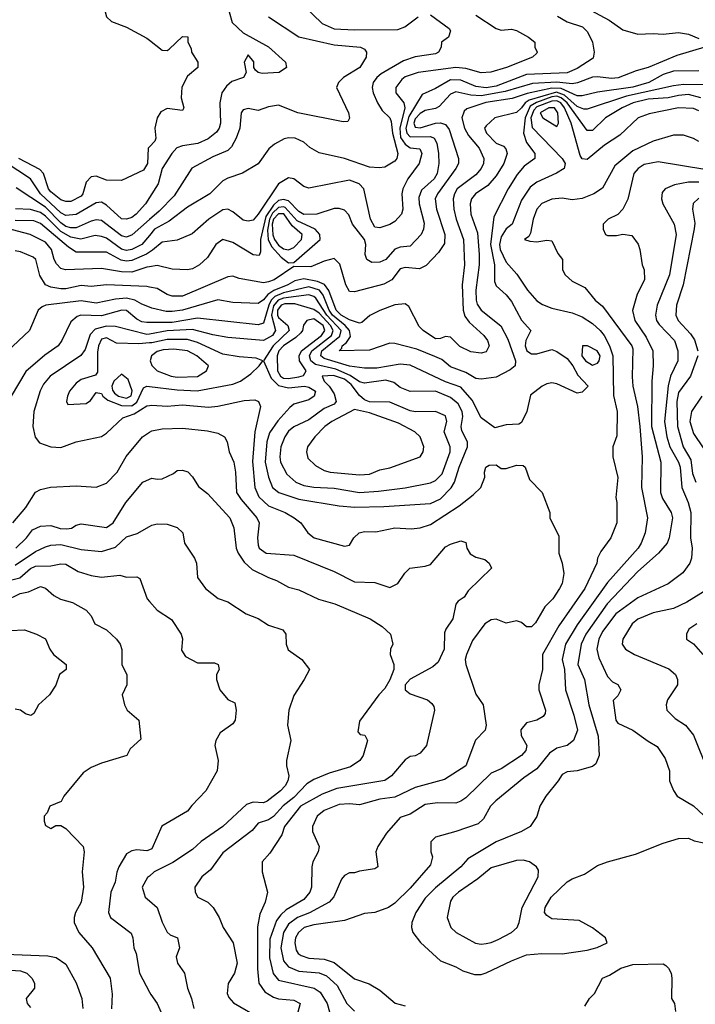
# Model space of a CAD drawing. Header units: inches. Extents: x 1793389 to 1900389, y 320802 to 470796.
# Tile 612 of 656: x 1859487 to 1862157, y 424747 to 428638. Entities that reach past the tile are written whole.
import ezdxf

# ---------------------------------------------------------------- set-up
doc = ezdxf.new("R2010")
doc.units = ezdxf.units.IN
doc.header["$MEASUREMENT"] = 0
doc.layers.add('B8452', color=7, linetype='Continuous')
doc.layers.add('B8462', color=7, linetype='Continuous')

msp = doc.modelspace()

# ---------------------------------------------------------------- linework, layer by layer
at = {"layer": 'B8452', "color": 2}
for points, elevation in [([(1860000, 428755.9), (1859950, 428733.3), (1859910, 428706.6), (1859845.7, 428694.3), (1859824.9, 428670), (1859830.7, 428650), (1859850, 428630.7), (1859910, 428608.4), (1859990, 428565.3), (1860000, 428557.4)], 274), ([(1860000, 428136.1), (1859994.4, 428130), (1859992.6, 428070), (1859976.7, 428043.3), (1859890, 428003.5), (1859830, 428003.6), (1859790, 428019.8), (1859770, 428017.7), (1859750, 427996.2), (1859736.9, 427950), (1859730, 427940.5), (1859690, 427920.5), (1859670, 427920.5), (1859650, 427926.9), (1859610, 427958.7), (1859601.7, 427970), (1859581.3, 428030), (1859566.7, 428046.7), (1859484.5, 428090)], 274), ([(1860000, 427935.2), (1859984.4, 427910), (1859948, 427870), (1859930, 427856.9), (1859910, 427849.6), (1859890, 427851.6), (1859830, 427904.7), (1859810, 427916.9), (1859790, 427914.5), (1859710, 427868.4), (1859670, 427864.8), (1859650, 427874.5), (1859569.9, 427949.9), (1859529.6, 428010), (1859430, 428075.6)], 278), ([(1860000, 427848.2), (1859932.1, 427787.9), (1859910, 427778.9), (1859890, 427784), (1859810, 427845.1), (1859790, 427846.9), (1859770, 427841.7), (1859710, 427816), (1859690, 427815.3), (1859670, 427821.6), (1859650, 427835.9), (1859590, 427896.8), (1859474, 427974)], 282), ([(1860000, 427785.5), (1859970.4, 427750), (1859930.6, 427730), (1859910, 427725.6), (1859890, 427732.1), (1859830, 427775.1), (1859810, 427781.3), (1859785.6, 427785.6), (1859729, 427771), (1859690, 427778.5), (1859650, 427801.8), (1859590, 427862.5), (1859570, 427875.9), (1859530, 427887.7), (1859471, 427891)], 286), ([(1860000, 427662.2), (1859990, 427660.5), (1859930, 427640.4), (1859890, 427641.7), (1859810, 427655.1), (1859668, 427650), (1859650, 427655.1), (1859632.9, 427672.9), (1859623.6, 427690), (1859613.3, 427730), (1859590, 427758.7), (1859529, 427790), (1859433.8, 427813.8)], 294), ([(1860000, 427719.5), (1859987.9, 427712.1), (1859930, 427686.6), (1859910, 427683.8), (1859888.4, 427688.4), (1859830, 427719.1), (1859710, 427719.7), (1859679.6, 427739.6), (1859570, 427833.3), (1859543.6, 427843.6), (1859470, 427844.5)], 290), ([(1860000, 427581.8), (1859990, 427583.6), (1859830, 427591.1), (1859770, 427583.5), (1859730, 427588.2), (1859670, 427574.3), (1859650, 427574.7), (1859610, 427580.7), (1859589.4, 427590), (1859566.9, 427626.9), (1859551.8, 427690), (1859540.1, 427700.1), (1859490, 427720.9), (1859470, 427725.2)], 298), ([(1860000, 427501.9), (1859970, 427513.6), (1859942.7, 427530), (1859910, 427537.6), (1859866, 427534), (1859790, 427518.3), (1859730, 427527.4), (1859590.4, 427509.6), (1859575.9, 427504.1), (1859561, 427490), (1859526, 427410), (1859370, 427264)], 302), ([(1860000, 427441.2), (1859990, 427441.1), (1859970, 427444.4), (1859950, 427454.7), (1859910, 427489.6), (1859891, 427491), (1859810, 427468.6), (1859728.8, 427471.2), (1859714.9, 427465.1), (1859690, 427444), (1859654, 427370), (1859638.8, 427350), (1859587.1, 427312.9), (1859511.8, 427248.2), (1859453.4, 427150)], 306), ([(1860000, 427395.6), (1859990, 427393.8), (1859865.7, 427425.7), (1859830, 427426.6), (1859785.4, 427414.6), (1859766.2, 427393.8), (1859745.7, 427334.3), (1859728.8, 427311.2), (1859607.3, 427230), (1859582, 427198), (1859568.8, 427171.2), (1859543, 427090), (1859539.1, 427030), (1859548, 426988), (1859565.5, 426965.5), (1859610, 426950.6), (1859650, 426947.3), (1859710, 426970.5), (1859810, 426990.7), (1859830, 427004), (1859895.1, 427064.9), (1859939.3, 427080.7), (1859990, 427112.2), (1860000, 427113.5)], 310), ([(1860000, 427361), (1859957.5, 427357.5), (1859870, 427360.5), (1859830, 427381.1), (1859810, 427375.8), (1859798.5, 427350), (1859795.1, 427324.9), (1859794.8, 427245.2), (1859786.8, 427233.2), (1859730, 427216), (1859710, 427201.2), (1859684, 427170), (1859676, 427150), (1859672, 427130), (1859678, 427118), (1859750, 427122), (1859767.2, 427132.8), (1859790, 427164.7), (1859810, 427161), (1859816.3, 427150), (1859835.2, 427135.2), (1859890, 427114.2), (1859930, 427112.8), (1859950, 427127.1), (1859977.2, 427182.8), (1859989.7, 427190.3), (1860000, 427189)], 314), ([(1859460.9, 426650), (1859512.3, 426710), (1859549.5, 426770.5), (1859570, 426781), (1859609.4, 426790.6), (1859710, 426796), (1859790, 426791), (1859830, 426806), (1859872.7, 426850), (1859907.9, 426912.1), (1859973.2, 426990), (1860000, 427007.5)], 306), ([(1859472, 426550), (1859514, 426590), (1859538.3, 426621.7), (1859570, 426637.1), (1859610, 426639.1), (1859647.7, 426627.7), (1859673.3, 426626.7), (1859691.5, 426628.5), (1859710, 426641), (1859730, 426646), (1859830, 426630.7), (1859857, 426650), (1859906.6, 426730), (1859974, 426810), (1860000, 426822.1)], 302), ([(1859470, 426482.6), (1859550, 426536.4), (1859590, 426554.9), (1859610, 426561.6), (1859650, 426564.4), (1859730, 426544.9), (1859810, 426537.1), (1859865.8, 426554.2), (1859910, 426594), (1859951.9, 426608.1), (1860000, 426635.3)], 298), ([(1859407.6, 426412.4), (1859487.8, 426432.2), (1859530, 426468.8), (1859550, 426478.9), (1859610, 426479.6), (1859650, 426488), (1859670, 426486.8), (1859718, 426458), (1859770, 426441.6), (1859810, 426435.5), (1859883.5, 426443.5), (1859910, 426434.8), (1859950, 426436), (1859962, 426430), (1859991, 426350), (1860000, 426339.5)], 294), ([(1859430, 426341.6), (1859489, 426370), (1859522.4, 426377.6), (1859570, 426398), (1859590, 426391.3), (1859622.4, 426362.4), (1859648, 426348), (1859695.5, 426335.5), (1859750, 426304.7), (1859770, 426282), (1859784.7, 426250), (1859830, 426226.8), (1859870.4, 426190.4), (1859884.9, 426170), (1859890.9, 426149.1), (1859891.3, 426090), (1859911.1, 426048.9), (1859911.3, 426010), (1859892, 425970), (1859902, 425930), (1859912, 425910), (1859958, 425870), (1859965.4, 425794.6), (1859923.4, 425756.6), (1859910.4, 425729.6), (1859810, 425699.3), (1859770, 425682.7), (1859738.5, 425661.5), (1859662, 425570), (1859651.1, 425548.9), (1859606, 425530), (1859596, 425504), (1859584.7, 425490), (1859584.7, 425470), (1859590, 425454), (1859610, 425442), (1859630, 425454), (1859650, 425454), (1859670, 425442), (1859738, 425370), (1859742, 425350), (1859734.8, 425270), (1859739.1, 425210), (1859730.6, 425150), (1859708, 425110), (1859702.4, 425090), (1859703.1, 425070), (1859720.5, 425030), (1859774, 424970), (1859844.4, 424850), (1859852.7, 424787.3), (1859850.7, 424729.3)], 290), ([(1859450, 426224), (1859506.4, 426226.4), (1859554, 426210), (1859590, 426191.3), (1859606, 426150), (1859621, 426130), (1859671.3, 426090), (1859671.3, 426070), (1859644.7, 426050), (1859630, 426008), (1859604.7, 425970), (1859562, 425930), (1859543.6, 425896.4), (1859531.3, 425888.7), (1859510, 425895.3), (1859490, 425909), (1859470, 425913.2)], 286), ([(1860000, 425357.2), (1859990, 425353.2), (1859950, 425357.2), (1859930, 425354), (1859910, 425342), (1859878.8, 425290), (1859870.6, 425269.4), (1859864, 425230), (1859847.3, 425190), (1859838.8, 425110), (1859846.8, 425090), (1859927.5, 425027.5), (1859934.8, 425010), (1859938.8, 424970), (1859947.7, 424947.7), (1859961, 424870), (1860000, 424795.2)], 294), ([(1860000, 425253.9), (1859992.5, 425247.5), (1859970.8, 425210), (1859982.8, 425170), (1860000, 425155.7)], 298), ([(1859430, 424944.9), (1859599, 424939), (1859631.8, 424931.8), (1859670, 424906), (1859710, 424831.3), (1859732.7, 424770), (1859736.3, 424730)], 286), ([(1859430, 424883.1), (1859490, 424879.3), (1859516, 424870), (1859536, 424850), (1859546, 424830), (1859546, 424810), (1859513.4, 424770), (1859517.3, 424750), (1859530, 424734.8)], 282)]:
    msp.add_lwpolyline(points, dxfattribs=dict(at, elevation=elevation))
at = {"layer": 'B8452', "color": 2, "elevation": 318}
msp.add_lwpolyline([(1859890, 427237.2), (1859859.2, 427210), (1859851.8, 427190), (1859854.5, 427174.5), (1859862.1, 427162.1), (1859878, 427150), (1859910, 427142.3), (1859927.9, 427152.1), (1859932, 427172), (1859916, 427216)], close=True, dxfattribs=at)
at = {"layer": 'B8462', "color": 2}
for points, elevation in [([(1860314.4, 428670), (1860327, 428627), (1860370, 428586), (1860470, 428530.8), (1860538, 428470), (1860542, 428450), (1860512, 428430), (1860445.6, 428425.6), (1860429.5, 428429.5), (1860418.6, 428438.6), (1860412.7, 428450), (1860411.9, 428471.9), (1860390, 428499), (1860374, 428470), (1860382.8, 428430), (1860371, 428410), (1860326, 428394), (1860304, 428376), (1860286, 428350), (1860278.4, 428310), (1860280.5, 428230), (1860275.5, 428210), (1860265.5, 428194.5), (1860232.5, 428167.5), (1860191.5, 428148.5), (1860130, 428140.5), (1860107.7, 428132.3), (1860088.2, 428110), (1860050.7, 428050), (1860034, 427990), (1860000, 427935.2)], 278), ([(1860610, 428693), (1860682.8, 428622.8), (1860730, 428602.6), (1860810, 428598), (1860980.9, 428599.1), (1861009.6, 428610.4), (1861062, 428650)], 286), ([(1861725.1, 428685.1), (1861816.7, 428636.7), (1861870, 428598), (1861930, 428580.7), (1861990, 428584), (1862030, 428580.7), (1862090, 428587.7), (1862130, 428580.7), (1862170, 428564.7)], 298), ([(1861110, 428657.3), (1861183.6, 428603.6), (1861190, 428594), (1861182, 428570), (1861154, 428550), (1861152, 428530), (1861142, 428510), (1861130, 428504), (1861050, 428492), (1861003.9, 428476.1), (1860915.8, 428424.2), (1860898, 428410), (1860884.4, 428390), (1860880.4, 428370), (1860883.8, 428350), (1860900.4, 428310), (1860919.5, 428279.5), (1860950.3, 428250.3), (1860955.4, 428235.4), (1860960.2, 428190), (1860982, 428110), (1860978, 428090), (1860970, 428079.3), (1860930, 428056), (1860907.5, 428052.5), (1860870, 428055.1), (1860770, 428089.5), (1860670, 428112.7), (1860633.4, 428133.4), (1860610, 428154.5), (1860575.3, 428170), (1860550, 428172), (1860532.5, 428167.5), (1860494.2, 428145.8), (1860472.3, 428127.7), (1860430, 428069), (1860368.3, 428031.7), (1860310, 428012), (1860290, 428000.9), (1860238.8, 427950), (1860150, 427898), (1860078.2, 427841.8), (1860020.4, 427810), (1860000, 427785.5)], 286), ([(1861290, 428656.3), (1861370, 428603.1), (1861390, 428597.4), (1861430, 428600.5), (1861450, 428595.5), (1861498, 428570), (1861522, 428550), (1861522, 428530), (1861532, 428510), (1861530, 428506), (1861514, 428490), (1861411.3, 428450), (1861348.7, 428431.3), (1861310, 428428.2), (1861250, 428445.1), (1861210, 428449.8), (1861062, 428430), (1861010, 428412), (1860997.5, 428402.5), (1860974, 428370), (1860974, 428350), (1861005.5, 428310), (1861008.8, 428290), (1860988.8, 428210), (1860992.5, 428172.5), (1861010, 428146.3), (1861030, 428132.6), (1861068.1, 428128.1), (1861075.8, 428110), (1861065.5, 428070), (1861020.5, 428010), (1861001.6, 427970), (1860997.1, 427950), (1861000.5, 427890), (1860996.3, 427870), (1860970, 427841.2), (1860950, 427829.2), (1860910, 427815.3), (1860890, 427819), (1860874, 427850), (1860846.6, 427970), (1860829, 427990), (1860790, 428004.5), (1860630, 427973.2), (1860610, 427979), (1860570, 428009), (1860550, 428013.2), (1860510, 427989.2), (1860430, 427869.3), (1860410, 427846), (1860390, 427842.7), (1860370, 427846), (1860330, 427879.3), (1860310, 427889.3), (1860290, 427886.6), (1860234.8, 427850), (1860168.3, 427791.7), (1860110, 427766.6), (1860050, 427759.6), (1860012.7, 427727.3), (1860000, 427719.5)], 290), ([(1861612.2, 428652.2), (1861650.4, 428630.4), (1861710.3, 428610.3), (1861730.7, 428590), (1861750.8, 428550), (1861757.3, 428510), (1861753.2, 428486.8), (1861690, 428446), (1861650, 428428.5), (1861490, 428421.5), (1861370, 428376.1), (1861330, 428369), (1861290, 428374), (1861230, 428399.8), (1861190, 428400.3), (1861130, 428366.3), (1861076.9, 428343.1), (1861024.8, 428255.2), (1861013, 428210), (1861017.2, 428190), (1861030, 428175.8), (1861110, 428176.9), (1861124.9, 428170), (1861134.9, 428150), (1861142, 428110), (1861143.1, 428070), (1861136.4, 428030), (1861125.5, 428010), (1861075.2, 427964.8), (1861064, 427936), (1861066, 427910), (1861085.5, 427834.5), (1861083, 427810), (1861073.4, 427790), (1861030, 427742.9), (1860990, 427739.6), (1860970, 427731.8), (1860933.4, 427690), (1860910, 427679.5), (1860878.9, 427678.9), (1860859.3, 427690), (1860852, 427710), (1860854.7, 427750), (1860849.6, 427770), (1860802.9, 427830), (1860787.3, 427867.3), (1860770, 427885.2), (1860750, 427892.7), (1860730, 427892.7), (1860662, 427870), (1860610, 427868.6), (1860590, 427879.7), (1860550, 427922.4), (1860530, 427928.3), (1860510, 427923.2), (1860490, 427905.6), (1860459.3, 427860.7), (1860438.2, 427770), (1860439.1, 427720.9), (1860433.7, 427706.3), (1860410, 427709.2), (1860330, 427758), (1860290, 427769.2), (1860262.8, 427750), (1860230, 427699), (1860198, 427670), (1860170, 427653.2), (1860150, 427649.4), (1860090, 427652.3), (1860030, 427667), (1860000, 427662.2)], 294), ([(1860470.7, 428650), (1860590.4, 428570.4), (1860730, 428539.5), (1860834, 428530), (1860850, 428522), (1860858, 428510), (1860856, 428490), (1860830.7, 428450), (1860766.8, 428410), (1860746.8, 428390), (1860738.8, 428370), (1860786, 428270), (1860791, 428249), (1860783.6, 428236.4), (1860765.4, 428234.6), (1860586, 428270), (1860510, 428301.2), (1860470, 428294), (1860430, 428279), (1860390, 428288), (1860370, 428282), (1860362.8, 428270), (1860357.1, 428210), (1860343.1, 428170), (1860324.7, 428135.3), (1860310, 428121.2), (1860250, 428097), (1860168.1, 428051.9), (1860098, 427942), (1860038, 427882), (1860000, 427848.2)], 282), ([(1860000, 428557.4), (1860050, 428518), (1860070, 428517.3), (1860078.4, 428521.6), (1860130, 428572), (1860151.3, 428571.3), (1860152, 428550), (1860164.7, 428524.7), (1860166, 428510), (1860191.3, 428470), (1860191.3, 428450), (1860150, 428415.3), (1860128.2, 428371.8), (1860125.5, 428330), (1860136.3, 428290), (1860130, 428279), (1860070, 428288), (1860045.4, 428274.6), (1860030.3, 428250), (1860020.7, 428210), (1860025.7, 428170), (1860021.1, 428158.9), (1860000, 428136.1)], 274), ([(1862194, 428530), (1862083.4, 428496.6), (1861970, 428449.7), (1861923.1, 428436.9), (1861851.4, 428408.6), (1861825.7, 428405.7), (1861770, 428413), (1861750, 428411.2), (1861691.2, 428388.8), (1861670, 428385.3), (1861610, 428391.4), (1861513.9, 428386.1), (1861405.8, 428354.2), (1861310, 428337), (1861270, 428339.8), (1861210, 428353), (1861190, 428344.5), (1861145.3, 428294.7), (1861130, 428287.3), (1861090, 428279.6), (1861070, 428267.8), (1861050, 428246.6), (1861045, 428230), (1861050, 428213.4), (1861070, 428210.4), (1861130, 428228.9), (1861150, 428230.4), (1861170, 428223.8), (1861183.8, 428203.8), (1861220.7, 428090), (1861220.7, 428070), (1861210.6, 428050), (1861138, 427950), (1861128.5, 427930), (1861134, 427890), (1861166.7, 427790), (1861166, 427754), (1861142, 427718), (1861093.7, 427666.3), (1861066.8, 427653.2), (1861010, 427659.6), (1860990, 427653.6), (1860957.3, 427610), (1860926.6, 427593.4), (1860810, 427562.7), (1860790, 427564), (1860776, 427590), (1860751.9, 427671.9), (1860730, 427694), (1860690, 427684), (1860638, 427662), (1860570, 427662.7), (1860493.4, 427610), (1860470, 427602), (1860450, 427598.7), (1860355.1, 427615.1), (1860330, 427625.2), (1860310, 427622.7), (1860130, 427546), (1860090, 427546), (1860070, 427552), (1860030, 427576.2), (1860000, 427581.8)], 298), ([(1862170, 428436.2), (1862070, 428435.1), (1862030, 428422.4), (1861973, 428390), (1861910, 428371.7), (1861770, 428352.3), (1861710, 428337.7), (1861690, 428338), (1861626.4, 428366.4), (1861590, 428368), (1861492.7, 428347.3), (1861432.5, 428327.5), (1861329.5, 428310.5), (1861254, 428286), (1861243.1, 428276.9), (1861234, 428250), (1861244.6, 428210), (1861260.7, 428180.7), (1861302.6, 428130), (1861321.3, 428090), (1861320.4, 428070), (1861310.4, 428050), (1861290, 428025.6), (1861216.4, 427970), (1861204.9, 427950), (1861200.3, 427930), (1861202.6, 427890), (1861211.7, 427850), (1861240.3, 427770), (1861244.2, 427670), (1861235.6, 427590), (1861238.9, 427490), (1861246.1, 427466.1), (1861262.8, 427442.8), (1861320.5, 427390), (1861335.8, 427370), (1861341.6, 427350), (1861330, 427326), (1861310, 427320.7), (1861270, 427326), (1861226.9, 427346.9), (1861190, 427383.6), (1861170, 427386.3), (1861150, 427378.7), (1861130, 427377.6), (1861081.2, 427410), (1861065.6, 427425.6), (1861024.7, 427504.7), (1861010, 427515.3), (1860970, 427512), (1860910, 427489.4), (1860870.5, 427469.5), (1860838.5, 427441.5), (1860830, 427439.3), (1860790, 427452.6), (1860757.4, 427470), (1860737.8, 427490), (1860708.7, 427568.7), (1860692, 427592), (1860664.3, 427604.3), (1860610, 427614.2), (1860574.1, 427605.9), (1860546.4, 427590), (1860491.4, 427568.6), (1860467.5, 427552.5), (1860450, 427531.3), (1860430, 427517), (1860330, 427520.7), (1860270, 427531.5), (1860130, 427490.9), (1860090, 427484.8), (1860065.5, 427485.5), (1860010, 427498), (1860000, 427501.9)], 302), ([(1862190, 428381.1), (1862110, 428382.8), (1862070, 428377.6), (1861884.2, 428335.8), (1861730, 428284.7), (1861715.6, 428284.4), (1861690, 428295.1), (1861640.3, 428340.3), (1861608.1, 428351.9), (1861500.2, 428319.8), (1861484.4, 428310), (1861470, 428289.6), (1861450, 428272), (1861364.7, 428250), (1861330, 428219), (1861324, 428210), (1861331, 428190), (1861370, 428151), (1861398.5, 428138.5), (1861407.7, 428127.7), (1861413.4, 428110), (1861399.5, 428070), (1861370, 428020.9), (1861337.5, 427982.5), (1861288, 427950), (1861272.7, 427930), (1861266.7, 427910), (1861270.4, 427870), (1861295.9, 427795.9), (1861303.1, 427710), (1861302.6, 427670), (1861288.9, 427570), (1861290.3, 427530.3), (1861294.2, 427514.2), (1861310, 427490.8), (1861388.5, 427428.5), (1861415.3, 427375.3), (1861446.7, 427290), (1861444.9, 427270), (1861425.7, 427254.3), (1861370, 427225.2), (1861310, 427217.2), (1861290, 427220.9), (1861250, 427243.6), (1861190, 427267), (1861154.9, 427294.9), (1861127.7, 427307.7), (1861056.6, 427336.6), (1860970, 427358), (1860950, 427359.3), (1860870, 427331.8), (1860750, 427329.6), (1860759.5, 427340.5), (1860760.9, 427350), (1860778, 427362), (1860793.9, 427386.1), (1860790.9, 427410), (1860773.6, 427430), (1860723.8, 427470), (1860709.9, 427490), (1860686, 427550), (1860671.7, 427570), (1860630, 427582.4), (1860530, 427559.1), (1860495.6, 427544.4), (1860481.4, 427530), (1860471.1, 427510), (1860450, 427439.5), (1860430, 427433), (1860190, 427458.5), (1860090, 427442), (1860000, 427441.2)], 306), ([(1862178.4, 428330), (1862130, 428342.4), (1862090, 428339.3), (1862050, 428329.8), (1861970, 428324.5), (1861910.7, 428310), (1861868.2, 428290), (1861802, 428250), (1861750, 428200.9), (1861730, 428200.9), (1861651, 428310), (1861626.2, 428330), (1861610, 428335.6), (1861590, 428333.5), (1861528.7, 428311.3), (1861504, 428296), (1861483.9, 428250), (1861477.2, 428190), (1861490, 428153), (1861523, 428110), (1861522.8, 428090), (1861480.6, 428059.4), (1861452.8, 428027.2), (1861417.6, 427970), (1861360.4, 427859.6), (1861346.9, 427750), (1861363.1, 427670), (1861363.9, 427603.9), (1861370, 427586.8), (1861410, 427550.7), (1861430, 427524), (1861470, 427450.7), (1861507.3, 427410), (1861487, 427370), (1861484.2, 427350), (1861490.6, 427330), (1861510, 427317.6), (1861530, 427318), (1861590, 427334.4), (1861610, 427326.4), (1861650, 427298.7), (1861673.1, 427270), (1861693, 427233), (1861733.4, 427190), (1861710, 427166), (1861690, 427162.7), (1861610, 427199.3), (1861590, 427202.7), (1861570, 427199.3), (1861551.3, 427190), (1861505.5, 427154.5), (1861490.6, 427089.4), (1861470, 427046), (1861459.8, 427040.2), (1861410, 427037), (1861365.2, 427025.2), (1861310, 427065.2), (1861274.6, 427134.6), (1861230, 427186.3), (1861170, 427207.3), (1861030, 427273.3), (1860990, 427276.9), (1860898.7, 427261.3), (1860850, 427261.1), (1860790, 427268.9), (1860690, 427299.2), (1860676.9, 427310), (1860681.4, 427330), (1860752.8, 427387.2), (1860757.8, 427410), (1860700.7, 427470), (1860657.4, 427537.4), (1860650, 427544.8), (1860630, 427550.7), (1860530, 427538.4), (1860508.1, 427530), (1860490, 427507.1), (1860481.9, 427470), (1860498.5, 427410), (1860485.7, 427390), (1860450, 427369.8), (1860310, 427382), (1860250, 427392.6), (1860170, 427414), (1860070, 427408.1), (1860000, 427395.6)], 310), ([(1862170, 428278), (1862150, 428287.8), (1862090, 428289.7), (1861973.8, 428266.2), (1861931, 428250), (1861858.3, 428181.7), (1861797.5, 428142.5), (1861730, 428085.2), (1861710, 428089), (1861701.3, 428101.3), (1861666, 428230), (1861639.6, 428290), (1861625.8, 428310), (1861610, 428317.5), (1861590, 428316.7), (1861530, 428293.5), (1861518.6, 428281.4), (1861507.3, 428250), (1861512.4, 428212.4), (1861630.6, 428090), (1861642, 428070), (1861638.8, 428050), (1861608.7, 428031.3), (1861530, 427996.2), (1861504, 427976), (1861470, 427925.2), (1861432.7, 427830), (1861410, 427811.6), (1861390, 427780.7), (1861383.5, 427750), (1861386, 427730), (1861410, 427680.4), (1861452, 427632), (1861493.4, 427570), (1861530, 427526.8), (1861552.3, 427512.3), (1861590, 427498), (1861670, 427480.4), (1861710, 427463.8), (1861750, 427438), (1861780.5, 427410), (1861797.1, 427390), (1861818, 427350), (1861830.4, 427310), (1861833, 427153), (1861847.7, 427090), (1861846.4, 426993.6), (1861831.3, 426950), (1861831.3, 426910), (1861850.6, 426829.4), (1861842.8, 426750), (1861846.8, 426730), (1861846, 426650), (1861822.8, 426590), (1861783.4, 426536.6), (1861770.6, 426510), (1861768, 426490), (1861720.4, 426390), (1861617.4, 426242.6), (1861552.7, 426130), (1861552.4, 426070), (1861538.7, 426010), (1861538.7, 425990), (1861564.9, 425910), (1861564, 425896), (1861556.1, 425883.9), (1861531, 425870), (1861490, 425858.7), (1861467.9, 425832.1), (1861468.9, 425808.9), (1861490.4, 425770), (1861487.3, 425750), (1861470, 425729.6), (1861390, 425678), (1861350, 425660.9), (1861250, 425562.7), (1861230, 425549.4), (1861210, 425542), (1861137.5, 425542.5), (1861090, 425536.2), (1861030, 425498), (1860990, 425485.2), (1860936.7, 425423.3), (1860902.8, 425370), (1860894.8, 425350), (1860902, 425290), (1860890, 425282), (1860830, 425273.2), (1860810, 425266), (1860790, 425266), (1860770, 425256), (1860758.8, 425241.2), (1860728.5, 425171.5), (1860710.7, 425150), (1860631.9, 425108.1), (1860585.5, 425090), (1860550, 425064.2), (1860529.1, 425030), (1860519, 424970), (1860530, 424918.8), (1860550, 424894.4), (1860590, 424878), (1860670, 424871.7), (1860699.2, 424859.2), (1860741.6, 424821.6), (1860779.3, 424750), (1860810, 424719.1)], 314), ([(1862170, 428157.2), (1862150, 428169.2), (1862110, 428182), (1862070, 428182), (1861990, 428158.4), (1861910, 428120.5), (1861838.7, 428061.3), (1861790, 427973.2), (1861756, 427950), (1861710, 427932.3), (1861670, 427926.6), (1861630, 427932.7), (1861590, 427929.5), (1861550, 427912), (1861530.5, 427890), (1861516.4, 427850), (1861505.1, 427794.9), (1861498.8, 427781.2), (1861482, 427770), (1861502.5, 427762.5), (1861530, 427760.4), (1861570, 427767.3), (1861590, 427764.7), (1861614, 427714), (1861631.3, 427690), (1861632, 427650), (1861642, 427630), (1861670, 427604.7), (1861719.8, 427579.8), (1861761, 427530), (1861790, 427506.8), (1861905.5, 427350), (1861910, 427338), (1861906.9, 427226.9), (1861910.4, 427190), (1861928.8, 427110), (1861937.7, 427030), (1861946.4, 426910), (1861944.4, 426790), (1861968.2, 426670), (1861958, 426610), (1861943, 426570), (1861930.4, 426550), (1861810, 426414.5), (1861690, 426247.3), (1861643.6, 426170), (1861630.4, 426110), (1861639.5, 426070), (1861643.8, 425990), (1861677.1, 425890), (1861690.6, 425830), (1861676, 425790), (1861650.4, 425769.6), (1861610, 425759.5), (1861580.5, 425739.5), (1861530, 425678), (1861478.5, 425641.5), (1861368.8, 425551.2), (1861348, 425530), (1861319.9, 425480.1), (1861299.3, 425460.7), (1861210, 425429.3), (1861130, 425408), (1861111.6, 425388.4), (1861111.3, 425350), (1861118, 425330), (1861110, 425298), (1861030, 425205.2), (1860970, 425146), (1860944.7, 425130), (1860890, 425109.4), (1860850, 425106), (1860770, 425078.4), (1860650, 425061.1), (1860610.8, 425050), (1860588.5, 425030), (1860577, 425010), (1860574, 424990), (1860580.2, 424960.2), (1860587.9, 424947.9), (1860599.9, 424939.9), (1860629.1, 424929.1), (1860690, 424924.6), (1860730, 424912.2), (1860810, 424847.3), (1860867.9, 424827.9), (1860910, 424802.8), (1860970.7, 424750.7), (1861010, 424740.7)], 318), ([(1862194.2, 428045.8), (1862010, 428076.9), (1861954.2, 428065.8), (1861930.8, 428050), (1861914, 428030), (1861890.5, 427929.5), (1861870.7, 427889.3), (1861851.1, 427868.9), (1861812, 427850), (1861792, 427830), (1861792, 427810), (1861802, 427790), (1861810, 427786), (1861845.4, 427785.4), (1861870, 427791.3), (1861906, 427786), (1861930.9, 427750.9), (1861938, 427730), (1861946.8, 427670), (1861954.8, 427650), (1861956.3, 427610), (1861927, 427553), (1861908.4, 427488.4), (1861918, 427450), (1861963, 427383), (1861988.2, 427330), (1861990.4, 427270.4), (1861985.3, 427210), (1861983.6, 427030), (1862020.4, 426890), (1862019.5, 426770), (1862026.6, 426746.6), (1862061.6, 426690), (1862066, 426670), (1862053, 426590), (1862044.9, 426570), (1862010.6, 426530), (1861930, 426457.6), (1861808.8, 426330), (1861724.2, 426210), (1861705.3, 426170), (1861692.2, 426090), (1861719.3, 426030), (1861735.3, 425930), (1861772.8, 425807.2), (1861777.3, 425730), (1861763, 425697), (1861750, 425686.6), (1861689.3, 425669.3), (1861650, 425665.2), (1861630, 425655.3), (1861614.8, 425630), (1861566, 425570), (1861542.8, 425530), (1861530.7, 425489.3), (1861504.7, 425450), (1861470, 425429.3), (1861370, 425389.6), (1861258.4, 425321.6), (1861230, 425289.5), (1861130, 425207.3), (1861090, 425166.6), (1861053, 425110), (1861037.3, 425070), (1861036, 425050), (1861041, 425030), (1861070.6, 424990.6), (1861150, 424918), (1861210, 424894.8), (1861238.5, 424878.5), (1861284.5, 424864.5), (1861310, 424864), (1861330, 424870.7), (1861430, 424919.1), (1861490, 424942), (1861550, 424948.2), (1861630, 424946), (1861730, 424960.7), (1861769.3, 424970.7), (1861808, 424990), (1861802, 425010), (1861750, 425049.2), (1861698, 425078), (1861590, 425085.1), (1861570, 425097.2), (1861560.9, 425110), (1861563.7, 425130), (1861587, 425170), (1861650, 425230.5), (1861670, 425243), (1861719.1, 425260.9), (1861770, 425294.9), (1861809.7, 425310.3), (1861920.7, 425340.7), (1862030, 425383.8), (1862090, 425401.6), (1862130, 425403), (1862152.4, 425392.4), (1862190, 425384.9)], 322), ([(1862170, 427996.4), (1862130, 427995.8), (1862074.4, 427985.6), (1862038, 427970), (1862025.2, 427954.8), (1862022.8, 427930), (1862027.7, 427910), (1862073.4, 427830), (1862080.4, 427790), (1862054, 427630), (1862006.4, 427510), (1861999.3, 427470), (1862003.8, 427450), (1862013.5, 427433.5), (1862074.9, 427370), (1862087.3, 427330), (1862087.3, 427290), (1862058.4, 427230), (1862049.1, 427190.9), (1862034.6, 427050), (1862044, 426990), (1862055.6, 426950), (1862090.3, 426890), (1862096.9, 426870), (1862103.1, 426790), (1862128.4, 426730), (1862139.5, 426690), (1862138, 426590), (1862144, 426550), (1862141, 426510), (1862134.8, 426490), (1862107.5, 426452.5), (1862050, 426409.2), (1861930, 426354), (1861842.4, 426290), (1861790, 426220.9), (1861774.9, 426190), (1861767, 426150), (1861775.6, 426115.6), (1861810, 426042), (1861830, 426022), (1861851, 426011), (1861862, 425990), (1861850, 425966), (1861832.7, 425947.3), (1861842.8, 425870), (1861850, 425858), (1861910, 425830.8), (1861970, 425786.8), (1862006.4, 425766.4), (1862038, 425718), (1862054.8, 425670), (1862054.8, 425630), (1862070, 425592), (1862084.7, 425570), (1862150, 425530.8), (1862210, 425474)], 326), ([(1862170, 427933.6), (1862148.5, 427911.5), (1862146, 427890), (1862154.2, 427834.2), (1862152.4, 427812.4), (1862108.8, 427590), (1862082.4, 427510), (1862079.5, 427470), (1862088.4, 427450), (1862137.3, 427397.3), (1862153.5, 427373.5), (1862166.3, 427330)], 330), ([(1860000, 427189), (1860110, 427174.9), (1860188.5, 427171.5), (1860330, 427198), (1860359.3, 427210), (1860401, 427239), (1860434, 427270), (1860448, 427290), (1860421.2, 427301.2), (1860354.6, 427305.4), (1860290, 427316.9), (1860190, 427362.3), (1860150, 427374.8), (1860070, 427374), (1860010, 427361.8), (1860000, 427361)], 314), ([(1862166, 427310), (1862137, 427230), (1862090, 427165.2), (1862084.2, 427130), (1862085.8, 427030), (1862108.9, 426950), (1862139.4, 426899.4), (1862145.3, 426845.3), (1862158.7, 426810)], 330), ([(1862182, 427150), (1862141.6, 427090), (1862134.4, 427050), (1862150, 427002.8), (1862225.5, 426890)], 334), ([(1860000, 427113.5), (1860010, 427114.9), (1860069.6, 427110.4), (1860130, 427116.4), (1860233.4, 427106.6), (1860270, 427110.4), (1860373.7, 427133.7), (1860416.3, 427136.3), (1860431.3, 427130), (1860438.8, 427110), (1860416.5, 427010), (1860407.6, 426892.4), (1860417, 426790), (1860432.6, 426752.6), (1860470, 426717.6), (1860536, 426690), (1860571.3, 426670), (1860598, 426650), (1860626, 426610), (1860651.3, 426590), (1860770, 426558), (1860790, 426562), (1860808, 426590), (1860828, 426610), (1860850, 426616), (1860894.4, 426614.4), (1860970, 426630.4), (1861034.2, 426625.8), (1861070, 426630.6), (1861110, 426643), (1861223.5, 426716.5), (1861279.6, 426760.4), (1861309, 426790), (1861325.2, 426830), (1861324, 426850), (1861329, 426870), (1861342, 426878), (1861370, 426878.8), (1861390, 426864.7), (1861410, 426864.7), (1861450, 426877.1), (1861476.3, 426876.3), (1861484.7, 426870), (1861501, 426821), (1861551.3, 426770), (1861582, 426690), (1861582, 426670), (1861616.9, 426596.9), (1861617.3, 426530), (1861630.8, 426490), (1861637.3, 426450), (1861630.6, 426410), (1861620.7, 426390), (1861594, 426350), (1861562.4, 426317.6), (1861525.2, 426254.8), (1861510, 426239), (1861490, 426239), (1861470, 426255.3), (1861450, 426262), (1861410, 426253.2), (1861370, 426269.4), (1861350, 426266.6), (1861324.9, 426250), (1861275.8, 426184.2), (1861253, 426130), (1861248, 426110), (1861250.5, 426090), (1861290, 425972), (1861318.8, 425930), (1861330.8, 425850), (1861326, 425830), (1861288.6, 425791.4), (1861250, 425689), (1861165.2, 425634.8), (1861050, 425603.6), (1860970, 425565.6), (1860910, 425557.6), (1860830, 425535.1), (1860790, 425539.5), (1860750, 425536.9), (1860690, 425513.3), (1860663, 425490), (1860644, 425450), (1860644, 425430), (1860670.8, 425370), (1860666.8, 425350), (1860646, 425310), (1860641, 425290), (1860640.7, 425210), (1860633.4, 425190), (1860610, 425160.9), (1860540.2, 425119.8), (1860519.2, 425100.8), (1860502.6, 425077.4), (1860476, 425004), (1860473.8, 424930), (1860489.1, 424869.1), (1860510, 424842.4), (1860650.3, 424810.3), (1860674.3, 424794.3), (1860701.6, 424750), (1860724, 424670)], 310), ([(1860000, 427007.5), (1860010, 427014), (1860050, 427021.6), (1860130, 427024), (1860230, 427013.4), (1860270, 427004), (1860296, 426990), (1860306.8, 426970), (1860314.8, 426930), (1860333.4, 426890), (1860340.5, 426850), (1860344.4, 426770), (1860362.2, 426742.2), (1860423.8, 426670), (1860433, 426650), (1860426.4, 426590), (1860430, 426562), (1860433.4, 426550), (1860461, 426530), (1860570, 426521.6), (1860730, 426458), (1860810, 426416.3), (1860890, 426414), (1860950, 426394.8), (1860982, 426410), (1861009.1, 426450.9), (1861029.1, 426470.9), (1861090, 426478), (1861110, 426484.7), (1861170, 426554.8), (1861190, 426566), (1861230, 426578), (1861250, 426572), (1861254, 426550), (1861267.7, 426527.7), (1861290, 426514), (1861325.4, 426505.4), (1861342, 426490), (1861352, 426470), (1861259.6, 426380.4), (1861243.6, 426356.4), (1861219.6, 426340.4), (1861211.1, 426328.9), (1861198.8, 426270), (1861170.8, 426230), (1861165.2, 426214.8), (1861164, 426150), (1861140.5, 426099.5), (1861119.5, 426080.5), (1861030, 426031.6), (1861010.6, 426010), (1861010.7, 425990), (1861030, 425973.4), (1861098, 425950), (1861115.9, 425935.9), (1861123.5, 425923.5), (1861126.8, 425910), (1861094.8, 425770), (1861070, 425739.3), (1861050, 425729.3), (1861030, 425726), (1861010, 425713.2), (1860956.3, 425650), (1860930, 425631.8), (1860739.9, 425600.1), (1860682.7, 425577.3), (1860597.1, 425530), (1860534, 425450), (1860523.4, 425416.6), (1860475.5, 425344.5), (1860446, 425310), (1860446, 425270), (1860466, 425190), (1860457.3, 425150), (1860436.4, 425103.6), (1860426.6, 425053.4), (1860427.4, 424887.4), (1860432.4, 424830), (1860456, 424796), (1860490, 424774.9), (1860510, 424768.4), (1860570, 424763.8), (1860596, 424750), (1860584.4, 424710)], 306), ([(1860000, 426822.1), (1860010, 426826.8), (1860030, 426822), (1860050, 426823.8), (1860095.3, 426844.7), (1860110, 426856), (1860130, 426858), (1860151.1, 426851.1), (1860170, 426832), (1860193.7, 426793.7), (1860230, 426766), (1860317.3, 426670), (1860333.4, 426630), (1860342.8, 426550), (1860350.7, 426530), (1860374.6, 426494.6), (1860405.8, 426465.8), (1860470, 426433.4), (1860502.5, 426422.5), (1860550, 426396), (1860590, 426384.7), (1860667.9, 426347.9), (1860732, 426330), (1860872, 426270), (1860919.8, 426239.8), (1860952, 426210), (1860962, 426170), (1860952, 426150), (1860951.3, 426130), (1860966, 426090), (1860966, 426070), (1860950, 426028.7), (1860930, 425995.3), (1860906, 425970), (1860830, 425866), (1860823.6, 425823.6), (1860832.7, 425812.7), (1860851.1, 425811.1), (1860862, 425790), (1860844.7, 425730), (1860831.3, 425710), (1860794.6, 425685.4), (1860710, 425660.5), (1860650, 425634.7), (1860622.4, 425617.6), (1860570, 425564), (1860528.7, 425531.3), (1860490, 425489.7), (1860470, 425476.3), (1860430, 425462.7), (1860406, 425434), (1860290, 425346), (1860241.6, 425278.4), (1860207.3, 425250), (1860178.8, 425210), (1860181, 425190), (1860190.9, 425170.9), (1860230.6, 425150.6), (1860251.3, 425130), (1860276, 425090), (1860291.3, 425050), (1860330.8, 424990), (1860346, 424910), (1860336, 424870), (1860310.6, 424829.4), (1860307.3, 424790), (1860313.2, 424773.2), (1860332.7, 424752.7), (1860441, 424690)], 302), ([(1860000, 426635.3), (1860010, 426641), (1860030, 426646), (1860070, 426644.7), (1860110, 426631.3), (1860132, 426610), (1860138, 426570), (1860178, 426510), (1860186, 426490), (1860190, 426434), (1860222, 426390), (1860271.1, 426351.1), (1860310, 426338), (1860382, 426290), (1860430, 426271.3), (1860470, 426244.7), (1860527.1, 426227.1), (1860538.8, 426210), (1860540.7, 426170), (1860547.5, 426147.5), (1860602, 426110), (1860632, 426070), (1860611.3, 426030), (1860570, 425968), (1860551, 425910), (1860546, 425850), (1860558, 425790), (1860541, 425710), (1860541, 425690), (1860550.7, 425650), (1860547.3, 425630), (1860536.3, 425610), (1860517.3, 425590), (1860464.7, 425550), (1860450, 425543.7), (1860410, 425545.2), (1860383, 425537), (1860290.2, 425449.8), (1860204, 425390), (1860170, 425359.3), (1860092.4, 425307.6), (1860018.8, 425270), (1860000, 425253.9)], 298), ([(1862306, 426450), (1862123.4, 426336.6), (1862070, 426311.8), (1861990, 426294.5), (1861930, 426269.3), (1861907.3, 426250), (1861870.8, 426190), (1861867.7, 426170), (1861881, 426150), (1861916, 426130), (1862052.4, 426072.4), (1862078.8, 426050), (1862086.8, 426030), (1862086, 426010), (1862046.8, 425950), (1862041, 425930), (1862044.7, 425910), (1862076.7, 425876.7), (1862117.3, 425850), (1862150, 425810.8), (1862206, 425670)], 330), ([(1860000, 426339.5), (1860030, 426304.7), (1860087.5, 426267.5), (1860126, 426210), (1860130.8, 426190.8), (1860127.1, 426147.1), (1860142, 426122), (1860190, 426097.1), (1860256.8, 426096.8), (1860272, 426090), (1860276, 426070), (1860264.7, 426050), (1860264.7, 426030), (1860278, 425990), (1860310, 425952), (1860338, 425938), (1860342.8, 425910), (1860338.8, 425870), (1860330, 425855.3), (1860279.6, 425820.4), (1860262, 425790), (1860258, 425770), (1860271, 425710), (1860267.3, 425670), (1860222.8, 425590), (1860167, 425533), (1860150.3, 425509.7), (1860048.8, 425451.2), (1860010, 425361.2), (1860000, 425357.2)], 294), ([(1862162, 426250), (1862131.3, 426230), (1862122, 426210), (1862122, 426190), (1862150, 426171.3), (1862186, 426130)], 334), ([(1860000, 425155.7), (1860030.8, 425130), (1860050, 425071.3), (1860070, 425032), (1860082, 425022), (1860111, 425010), (1860118.8, 424970), (1860105.2, 424934.8), (1860110.6, 424910), (1860138.8, 424870), (1860150.8, 424810), (1860166.8, 424770), (1860176, 424730)], 298), ([(1861720.4, 424739.6), (1861738, 424770), (1861758, 424790), (1861789.4, 424850.6), (1861818, 424862), (1861862, 424890), (1861910, 424904), (1862030, 424906.8), (1862039.9, 424899.9), (1862050.8, 424890), (1862060.7, 424870), (1862064, 424850), (1862062, 424770), (1862074, 424750), (1862078, 424718)], 318), ([(1860000, 424795.2), (1860005.2, 424785.2), (1860030.8, 424750), (1860066, 424670)], 294)]:
    msp.add_lwpolyline(points, dxfattribs=dict(at, elevation=elevation))
for points, elevation in [([(1861600.9, 428290), (1861577.3, 428290), (1861543.1, 428270), (1861554, 428250), (1861610, 428216), (1861616.2, 428230), (1861614, 428270)], 318), ([(1860530, 427899.2), (1860510, 427896.5), (1860486.1, 427873.9), (1860473.8, 427850), (1860467, 427807), (1860469.6, 427769.6), (1860481.8, 427741.8), (1860520, 427700), (1860550, 427678), (1860570, 427678.8), (1860674, 427770), (1860673.2, 427790), (1860655.1, 427810), (1860583.7, 427843.7), (1860536, 427896)], 298), ([(1860510, 427871.7), (1860490, 427849.7), (1860484.9, 427830), (1860487.6, 427787.6), (1860493.7, 427770), (1860510, 427746.8), (1860530, 427732.9), (1860550, 427729.2), (1860570, 427738.5), (1860601.1, 427770), (1860603.5, 427790), (1860564.3, 427824.3), (1860530.7, 427870.7)], 302), ([(1860535, 427515), (1860520.9, 427510), (1860506, 427490), (1860505.6, 427470), (1860510, 427460.9), (1860546.7, 427430), (1860551.7, 427410), (1860489.1, 427350), (1860451, 427290), (1860481, 427221), (1860510, 427193), (1860550, 427184), (1860612, 427190), (1860630, 427186.4), (1860656.3, 427170), (1860650.6, 427150), (1860630, 427136.2), (1860570, 427118.4), (1860554.1, 427105.9), (1860507.1, 427052.9), (1860474.8, 427005.2), (1860464, 426970), (1860457.4, 426890), (1860470.4, 426830), (1860486, 426790), (1860510.8, 426770), (1860590, 426743.1), (1860750, 426716.4), (1860811.9, 426711.9), (1860926.2, 426713.8), (1861110, 426726.7), (1861150, 426744.4), (1861192.2, 426787.8), (1861204.7, 426810), (1861223.5, 426870), (1861256.2, 426950), (1861256.2, 426970), (1861233.6, 427013.6), (1861231.6, 427030), (1861238.3, 427070), (1861235.1, 427090), (1861219.8, 427119.8), (1861190, 427145.1), (1861130, 427169.6), (1861030, 427169.4), (1860990, 427185.1), (1860965.1, 427205.1), (1860933.6, 427213.6), (1860850, 427201.3), (1860830, 427207.1), (1860792.7, 427232.7), (1860736.5, 427256.5), (1860655.9, 427275.9), (1860638, 427290), (1860631.9, 427310), (1860641.2, 427330), (1860718.9, 427390), (1860725.8, 427410), (1860715.2, 427430), (1860670, 427478.2), (1860650, 427493.3), (1860574.8, 427514.8)], 314), ([(1860650, 427456.5), (1860622.4, 427450), (1860609.2, 427430.8), (1860605.2, 427410), (1860598.6, 427401.4), (1860577.9, 427382.1), (1860529.2, 427350), (1860511.3, 427330), (1860504, 427310), (1860506.2, 427250), (1860518, 427230), (1860530, 427222.2), (1860550, 427220.7), (1860590, 427227.2), (1860608.1, 427231.9), (1860619.6, 427250), (1860593.3, 427290), (1860591.8, 427310), (1860600.9, 427330), (1860679.8, 427390), (1860693.2, 427410), (1860685.8, 427430)], 318), ([(1861730.9, 427349.1), (1861711.1, 427348.9), (1861708.4, 427310), (1861723, 427290), (1861750, 427273), (1861770, 427280.7), (1861777, 427290), (1861780.7, 427310), (1861769.3, 427330)], 314), ([(1860096.3, 427336.3), (1860053.6, 427333.6), (1860030, 427327.3), (1860008, 427310), (1860003, 427290), (1860010, 427271.3), (1860030.8, 427250), (1860086, 427230), (1860110, 427226), (1860190, 427228.7), (1860225.2, 427250), (1860233.2, 427270), (1860186.6, 427310), (1860150, 427329.7)], 318), ([(1860727.7, 427232.3), (1860682.8, 427230), (1860690.4, 427210), (1860710.2, 427190.2), (1860730, 427159.5), (1860737.4, 427130), (1860730, 427118.4), (1860690, 427101.3), (1860630, 427056.9), (1860570, 427029.6), (1860550, 427012), (1860534.4, 426990), (1860518.7, 426950), (1860514.9, 426910), (1860518, 426890), (1860542.7, 426842.7), (1860578.8, 426810), (1860610, 426797), (1860650, 426790.3), (1860730, 426787.4), (1860830, 426770.3), (1860905.3, 426774.7), (1861010, 426788.5), (1861110, 426808.4), (1861130, 426817.1), (1861156.8, 426843.2), (1861188.5, 426930), (1861188.4, 426950), (1861164.7, 427010), (1861175.6, 427050), (1861170, 427072.7), (1861129.6, 427089.6), (1861051.8, 427088.2), (1861030, 427092.8), (1860950, 427127.3), (1860870, 427127.6), (1860850, 427135.4), (1860830, 427152.6), (1860796.7, 427196.7), (1860770, 427217.2)], 318), ([(1860810, 427097.4), (1860720.7, 427050), (1860693.4, 427030), (1860654, 426990), (1860624.9, 426950), (1860620.7, 426930), (1860626, 426906), (1860655.9, 426875.9), (1860690, 426856.3), (1860714, 426850), (1860830, 426839.3), (1860870, 426842), (1860910, 426859.1), (1860950, 426867.7), (1861069.2, 426910.8), (1861082, 426930), (1861084, 426950), (1861069.2, 426990), (1861049, 427010), (1860984.2, 427044.2), (1860870, 427085.1)], 322), ([(1861476.6, 425316.6), (1861450, 425315.1), (1861350, 425286.6), (1861297, 425243), (1861220.7, 425190), (1861199.1, 425170), (1861190, 425154), (1861176, 425090), (1861191.3, 425050), (1861211.3, 425030), (1861288.1, 424988.1), (1861310, 424984), (1861330, 424987.3), (1861350, 424990.7), (1861377.2, 425002.8), (1861430, 425030.8), (1861453.2, 425050), (1861461.2, 425070), (1861472.3, 425130), (1861536, 425250), (1861537.2, 425277.2), (1861528.7, 425290), (1861502, 425310)], 326)]:
    msp.add_lwpolyline(points, close=True, dxfattribs=dict(at, elevation=elevation))

doc.saveas('drawing.dxf')
